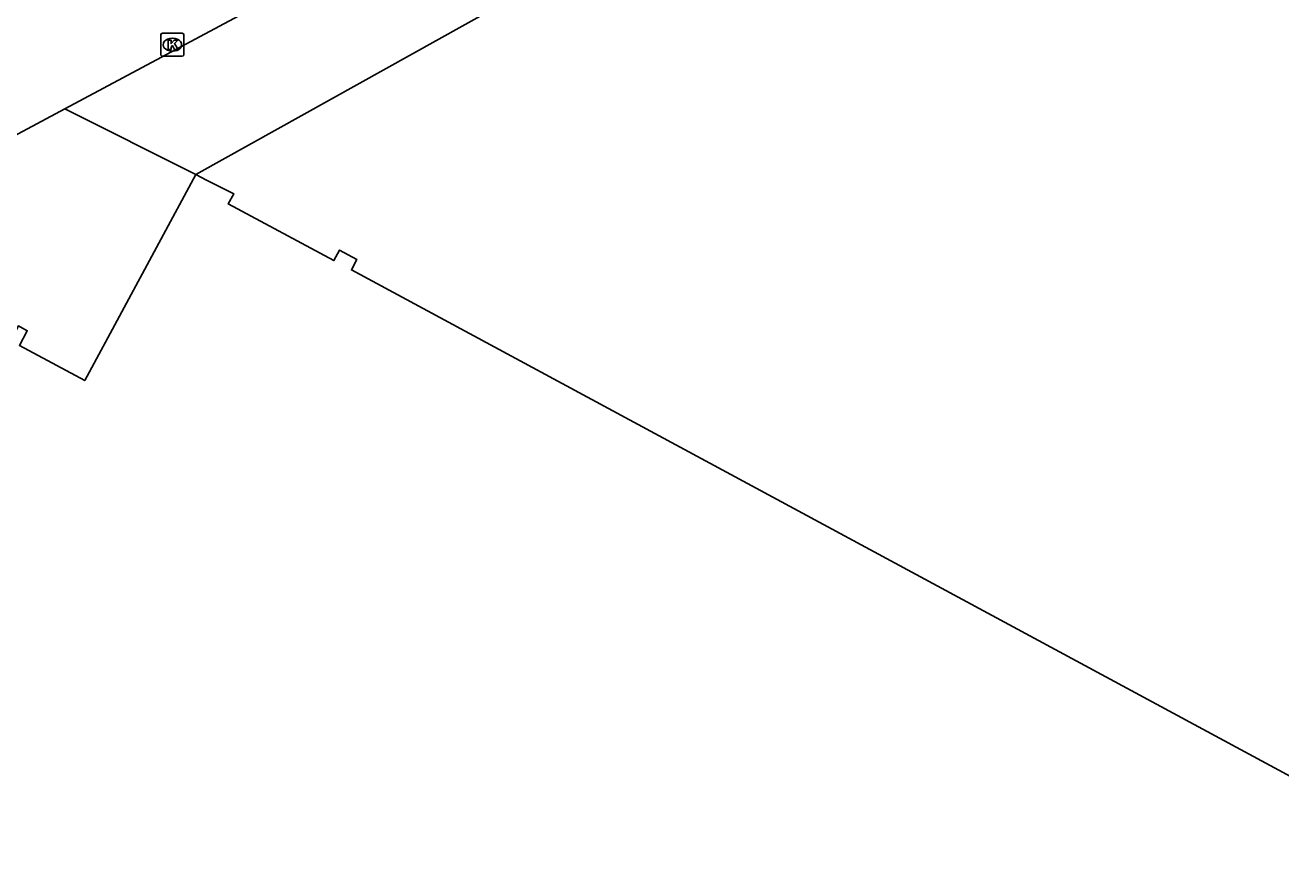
# Model space of a CAD drawing. Extents: x 159489 to 160304, y 383826 to 384530.
# Drawn here: x 159609.7 to 159664, y 384334.8 to 384370.4 of the extents above; entities that cross this region are included whole.
import ezdxf

# ---------------------------------------------------------------- set-up
doc = ezdxf.new("R2010")
doc.units = 0
for name, color, linetype in [('IMGEO_Kolk', 7, 'Continuous'), ('IMGEO_Pand', 7, 'Continuous'), ('IMGEO_Rijbaan_lokaal_gesloten', 7, 'Continuous'), ('IMGEO_Rijbaan_lokaal_open', 7, 'Continuous'), ('IMGEO_Voetpad_open', 7, 'Continuous')]:
    doc.layers.add(name, color=color, linetype=linetype)

msp = doc.modelspace()

# ---------------------------------------------------------------- linework, layer by layer
at = {"layer": 'IMGEO_Kolk'}
for p, q in [((159615.572, 384369.116), (159615.572, 384369.968)), ((159615.647, 384370.042), (159616.499, 384370.042)), ((159616.06, 384369.822), (159616.085, 384369.822)), ((159616.573, 384369.968), (159616.573, 384369.116)), ((159616.499, 384369.042), (159615.647, 384369.042)), ((159616.083, 384369.262), (159616.058, 384369.262))]:
    msp.add_line(p, q, dxfattribs=at)
for points in [[(159615.572, 384369.116), (159615.572, 384369.968)], [(159615.647, 384370.042), (159616.499, 384370.042)], [(159615.893, 384369.742), (159616.016, 384369.742), (159616.016, 384369.591), (159616.146, 384369.742), (159616.31, 384369.742), (159616.164, 384369.591), (159616.317, 384369.342), (159616.165, 384369.342), (159616.08, 384369.506), (159616.016, 384369.439), (159616.016, 384369.342), (159615.893, 384369.342), (159615.893, 384369.742)], [(159616.573, 384369.968), (159616.573, 384369.116)], [(159616.499, 384369.042), (159615.647, 384369.042)]]:
    msp.add_lwpolyline(points, dxfattribs=at)
for centre, start, end in [((159615.649, 384369.966), 91.552, 178.448), ((159615.649, 384369.966), 91.552, 178.448), ((159616.497, 384369.966), 1.552, 88.448), ((159616.497, 384369.966), 1.552, 88.448), ((159615.649, 384369.118), 181.552, 268.448), ((159615.649, 384369.118), 181.552, 268.448), ((159616.497, 384369.118), 271.552, 358.448), ((159616.497, 384369.118), 271.552, 358.448)]:
    msp.add_arc(centre, 0.0765, start, end, dxfattribs=at)
for centre, major_axis, ratio, start_param, end_param in [((159616.059, 384369.542), (-0.387, 0.002), 0.722429, 4.712389, 7.853982), ((159616.084, 384369.542), (-0.39, 0.002), 0.717154, 1.570796, 4.712389)]:
    msp.add_ellipse(centre, major_axis=major_axis, ratio=ratio, start_param=start_param, end_param=end_param, dxfattribs=at)
at = {"layer": 'IMGEO_Pand'}
for points in [[(159599.589, 384354.271), (159601.071, 384353.466), (159602.39, 384355.944), (159605.205, 384354.438), (159606.901, 384357.605), (159608.96, 384356.518), (159609.409, 384357.376), (159609.794, 384357.17), (159609.456, 384356.538), (159612.282, 384355.014), (159617.084, 384363.924)], [(159617.084, 384363.924), (159617.547, 384363.691), (159618.727, 384363.096), (159618.493, 384362.659), (159623.062, 384360.208), (159623.309, 384360.657), (159624.059, 384360.245), (159623.816, 384359.804), (159682.896, 384327.942)]]:
    msp.add_lwpolyline(points, dxfattribs=at)
at = {"layer": 'IMGEO_Rijbaan_lokaal_gesloten'}
for points in [[(159611.421, 384366.774), (159627.528, 384375.393), (159633.379, 384378.441)], [(159576.58, 384348.662), (159583.26, 384352.22), (159589.5, 384355.56), (159596.233, 384358.541), (159604.138, 384362.877), (159611.421, 384366.774)]]:
    msp.add_lwpolyline(points, dxfattribs=at)
at = {"layer": 'IMGEO_Rijbaan_lokaal_open'}
msp.add_lwpolyline([(159712.165, 384382.809), (159710.4, 384383.814), (159709.804, 384384.582), (159708.791, 384386.232), (159707.09, 384388.078), (159705.538, 384389.14), (159699.558, 384392.447), (159689.963, 384397.545), (159688.197, 384398.149), (159685.752, 384398.573), (159683.758, 384398.622), (159682.319, 384398.41), (159680.259, 384397.773), (159677.113, 384396.112), (159669.384, 384391.81), (159667.587, 384390.432), (159665.498, 384387.718), (159662.566, 384389.265), (159617.084, 384363.924)], dxfattribs=at)
at = {"layer": 'IMGEO_Voetpad_open'}
msp.add_lwpolyline([(159617.084, 384363.924), (159611.421, 384366.774)], dxfattribs=at)

doc.saveas('drawing.dxf')
